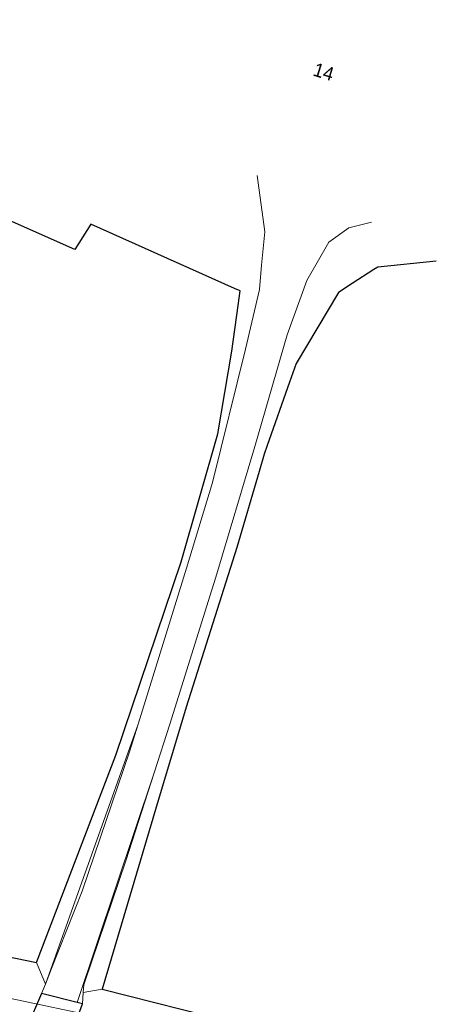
# Model space of a CAD drawing. Header units: metres. Extents: x 169249 to 194689, y 406250 to 412203.
# Tile 431 of 442: x 193283 to 193314, y 411753 to 411825. Entities that reach past the tile are written whole.
import ezdxf
from ezdxf.enums import TextEntityAlignment as Align

# ---------------------------------------------------------------- set-up
doc = ezdxf.new("R2010")
doc.units = ezdxf.units.M
doc.linetypes.add('BGT_NLCS_N264$0$AM-AS', pattern=[16, 10, -2, 2, -2])
for name, color, linetype, lineweight in [('BGT_NLCS_N264$0$B-WE-AM-AS_KUNSTWERK_DUIKER-GV', 252, 'BGT_NLCS_N264$0$AM-AS', 18), ('BGT_NLCS_N264$0$B-WE-OG-TOPOGRAFIE_WEG_BERM-GV', 252, 'CONTINUOUS', 18), ('BGT_NLCS_N264$0$B-WE-OG-TOPOGRAFIE_WEG_RIJWEG-GV', 252, 'CONTINUOUS', 18), ('BGT_NLCS_N264$0$B-WE-OG-TOPOGRAFIE_WEG_VERHARD-G', 252, 'CONTINUOUS', 18), ('X-XX-AL-REFERENTIE-G', 7, 'CONTINUOUS', 18)]:
    doc.layers.add(name, color=color, linetype=linetype, lineweight=lineweight)
for name, color, linetype in [('BGT_NLCS_N264$0$B-WE-IE-TERREINAFSCHEIDING_KUNSTMATIG_HEKWERK_RASTER-G', 252, 'CONTINUOUS'), ('BGT_NLCS_N264$0$B-WE-OG-TOPOGRAFIE_WEG_INRIT-GV', 252, 'CONTINUOUS'), ('BGT_NLCS_N264$0$Label_Nummeraanduidingreeks', 252, 'CONTINUOUS')]:
    doc.layers.add(name, color=color, linetype=linetype)
doc.styles.add('BGT_NLCS_N264$0$STANDARD', font='txt')

# ---------------------------------------------------------------- blocks, each defined once
blk = doc.blocks.new('BGT_NLCS_N264')
at = {"layer": 'BGT_NLCS_N264$0$B-WE-AM-AS_KUNSTWERK_DUIKER-GV'}
blk.add_line((193280.403, 411753.896, 12.365), (193290.334, 411751.807, 12.22), dxfattribs=at)
at = {"layer": 'BGT_NLCS_N264$0$B-WE-IE-TERREINAFSCHEIDING_KUNSTMATIG_HEKWERK_RASTER-G'}
for points in [[(193284.65, 411756.053, 12.868), (193290.502, 411771.274, 12.863), (193295.286, 411785.484, 12.867), (193297.989, 411794.909, 12.608), (193299.015, 411800.973, 12.766), (193299.49, 411804.317, 12.809), (193299.643, 411805.395, 12.823), (193299.224, 411805.582, 12.823), (193288.656, 411810.299, 12.823), (193287.47, 411808.452, 12.854), (193280.016, 411811.751, 12.854), (193282.662, 411825.329, 12.248)], [(193314.056, 411807.578, 12.808), (193309.748, 411807.153, 12.861), (193309.466, 411806.969, 12.865), (193307.879, 411805.934, 12.887), (193306.862, 411805.271, 12.901), (193303.756, 411800.076, 12.871), (193303.266, 411798.689, 12.849), (193301.622, 411794.037, 12.775), (193301.4, 411793.409, 12.765), (193301.026, 411792.13, 12.766), (193299.398, 411786.555, 12.769), (193297.13, 411779.446, 12.768), (193295.654, 411774.818, 12.768), (193293.417, 411767.302, 12.835), (193289.487, 411754.1, 12.952)], [(193211.793, 411779.927, 12.831), (193219.028, 411775.508, 12.883), (193225.254, 411772.57, 12.951), (193232.442, 411769.388, 12.965), (193239.571, 411766.797, 12.965), (193246.674, 411764.537, 12.966), (193252.972, 411762.887, 12.961), (193258.601, 411761.717, 12.929), (193269.221, 411759.229, 12.928), (193284.65, 411756.053, 12.868)], [(193289.487, 411754.1, 12.952), (193297.231, 411752.131, 13.071), (193311.721, 411748.564, 13.165)]]:
    blk.add_polyline3d(points, dxfattribs=at)
at = {"layer": 'BGT_NLCS_N264$0$B-WE-OG-TOPOGRAFIE_WEG_BERM-GV'}
for p, q in [((193285.316, 411754.456, 12.934), (193284.65, 411756.053, 12.868)), ((193289.487, 411754.1, 12.952), (193288.1, 411753.843, 12.86)), ((193288.1, 411753.843, 12.86), (193288.053, 411753.009, 12.911))]:
    blk.add_line(p, q, dxfattribs=at)
at = {"layer": 'BGT_NLCS_N264$0$B-WE-OG-TOPOGRAFIE_WEG_INRIT-GV'}
for p, q in [((193285.04, 411753.762, 12.951), (193283.43, 411750.052, 13.178)), ((193287.659, 411753.107, 12.917), (193285.04, 411753.762, 12.951)), ((193286.67, 411749.315, 13.169), (193288.053, 411753.009, 12.911)), ((193288.053, 411753.009, 12.911), (193287.659, 411753.107, 12.917))]:
    blk.add_line(p, q, dxfattribs=at)
at = {"layer": 'BGT_NLCS_N264$0$B-WE-OG-TOPOGRAFIE_WEG_RIJWEG-GV', "linetype": 'Continuous'}
for p, q in [((193292.138, 411773.574, 2.296), (193285.316, 411754.456, 12.934)), ((193287.659, 411753.107, 12.917), (193293.324, 411769.991, 3.895)), ((193285.316, 411754.456, 12.934), (193285.04, 411753.762, 12.951))]:
    blk.add_line(p, q, dxfattribs=at)
at = {"layer": 'BGT_NLCS_N264$0$B-WE-OG-TOPOGRAFIE_WEG_VERHARD-G'}
for points in [[(193300.875, 411813.892, 12.658), (193301.44, 411809.731, 12.662), (193301.214, 411807.295, 12.686), (193301.048, 411805.503, 12.703), (193300.035, 411801.118, 12.699), (193297.6, 411791.333, 12.705), (193295.7, 411785.038, 12.702), (193294.518, 411781.235, 12.708), (193292.138, 411773.574, 12.719)], [(193293.324, 411769.991, 12.716), (193294.475, 411773.551, 12.71), (193297.557, 411783.43, 12.658), (193297.848, 411784.363, 12.653), (193300.71, 411793.958, 12.659), (193303.083, 411802.16, 12.667), (193304.535, 411806.17, 12.653), (193306.155, 411808.985, 12.562), (193307.62, 411810.023, 12.563), (193309.29, 411810.441, 12.526)], [(193292.138, 411773.574, 12.719), (193291.529, 411771.615, 12.722), (193288.026, 411761.281, 12.761), (193285.77, 411755.601, 12.905), (193285.316, 411754.456, 12.934)], [(193288.1, 411753.843, 12.86), (193288.132, 411754.406, 12.826), (193288.204, 411754.618, 12.824), (193291.229, 411763.509, 12.727), (193293.324, 411769.991, 12.716)]]:
    blk.add_polyline3d(points, dxfattribs=at)
at = {"layer": 'BGT_NLCS_N264$0$Label_Nummeraanduidingreeks', "color": 7, "lineweight": 18, "style": 'BGT_NLCS_N264$0$STANDARD'}
blk.add_text('14', height=1, rotation=-17, dxfattribs=at).set_placement((193305.777, 411821.502), align=Align.MIDDLE)

msp = doc.modelspace()

# ---------------------------------------------------------------- block references
at = {"layer": 'X-XX-AL-REFERENTIE-G'}
msp.add_blockref('BGT_NLCS_N264', (0, 0), dxfattribs=at)

doc.saveas('drawing.dxf')
